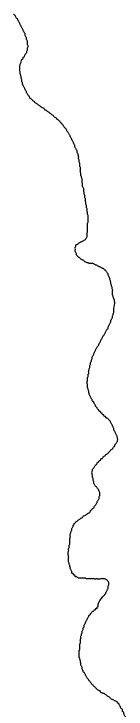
# Model space of a CAD drawing. Extents: x 813775 to 1157140, y 1757555 to 1979907.
# Drawn here: x 1035021 to 1035583, y 1854086 to 1857570 of the extents above; entities that cross this region are included whole.
import ezdxf

# ---------------------------------------------------------------- set-up
doc = ezdxf.new("R2010")
doc.units = 0
doc.layers.add('Level 35', color=7, linetype='Continuous')

msp = doc.modelspace()

# ---------------------------------------------------------------- linework, layer by layer
at = {"layer": 'Level 35'}
for points in [[(1035060.7, 1857500.7), (1035057.9, 1857506.3), (1035055.1, 1857511.9), (1035052.3, 1857517.5), (1035049.6, 1857523), (1035046.8, 1857528.6), (1035044, 1857534.2), (1035041.2, 1857539.8), (1035038.4, 1857545.4), (1035032.8, 1857550.9), (1035030, 1857556.5), (1035027.2, 1857562.1), (1035021.7, 1857564.9), (1035021.7, 1857570.5)], [(1035236.4, 1857043), (1035233.7, 1857048.6), (1035228.1, 1857051.4), (1035222.5, 1857054.2), (1035219.7, 1857059.8), (1035214.1, 1857062.6), (1035208.5, 1857068.1), (1035203, 1857070.9), (1035197.4, 1857076.5), (1035191.8, 1857079.3), (1035186.2, 1857084.9), (1035180.7, 1857087.7), (1035175.1, 1857090.5), (1035172.3, 1857096), (1035166.7, 1857098.8), (1035161.1, 1857101.6), (1035155.5, 1857104.4), (1035150, 1857110), (1035144.4, 1857112.8), (1035138.8, 1857118.4), (1035133.2, 1857121.2), (1035127.7, 1857124), (1035124.9, 1857129.5), (1035119.3, 1857132.3), (1035113.7, 1857137.9), (1035108.1, 1857143.5), (1035102.6, 1857146.3), (1035099.8, 1857151.9), (1035097, 1857157.4), (1035091.4, 1857163), (1035088.6, 1857168.6), (1035085.8, 1857174.2), (1035083, 1857179.8), (1035080.2, 1857185.4), (1035077.4, 1857190.9), (1035074.7, 1857196.5), (1035071.9, 1857202.1), (1035069.1, 1857207.7), (1035066.3, 1857213.3), (1035063.5, 1857218.8), (1035063.5, 1857224.4), (1035060.7, 1857230), (1035060.7, 1857235.6), (1035060.7, 1857241.2), (1035057.9, 1857246.8), (1035057.9, 1857252.3), (1035055.1, 1857257.9), (1035055.1, 1857263.5), (1035052.3, 1857269.1), (1035052.3, 1857274.7), (1035052.3, 1857280.2), (1035049.6, 1857285.8), (1035049.6, 1857291.4), (1035049.6, 1857297), (1035049.6, 1857302.6), (1035049.6, 1857308.1), (1035052.3, 1857313.7), (1035052.3, 1857319.3), (1035055.1, 1857324.9), (1035057.9, 1857330.5), (1035057.9, 1857336.1), (1035060.7, 1857341.6), (1035066.3, 1857347.2), (1035066.3, 1857352.8), (1035071.9, 1857355.6), (1035074.7, 1857361.2), (1035077.4, 1857366.8), (1035080.2, 1857372.3), (1035085.8, 1857377.9), (1035085.8, 1857383.5), (1035088.6, 1857389.1), (1035088.6, 1857394.7), (1035088.6, 1857400.2), (1035091.4, 1857405.8), (1035091.4, 1857411.4), (1035088.6, 1857417), (1035088.6, 1857422.6), (1035088.6, 1857428.2), (1035088.6, 1857433.7), (1035085.8, 1857439.3), (1035083, 1857444.9), (1035083, 1857450.5), (1035080.2, 1857456.1), (1035077.4, 1857461.6), (1035077.4, 1857467.2), (1035074.7, 1857472.8), (1035071.9, 1857478.4), (1035069.1, 1857484), (1035066.3, 1857489.5), (1035063.5, 1857495.1), (1035060.7, 1857500.7)], [(1035392.6, 1856549.1), (1035392.6, 1856554.6), (1035392.6, 1856560.2), (1035389.9, 1856565.8), (1035389.9, 1856571.4), (1035389.9, 1856577), (1035387.1, 1856582.5), (1035387.1, 1856588.1), (1035387.1, 1856593.7), (1035384.3, 1856599.3), (1035384.3, 1856604.9), (1035384.3, 1856610.5), (1035381.5, 1856616), (1035381.5, 1856621.6), (1035381.5, 1856627.2), (1035378.7, 1856632.8), (1035378.7, 1856638.4), (1035378.7, 1856643.9), (1035375.9, 1856649.5), (1035375.9, 1856655.1), (1035375.9, 1856660.7), (1035373.1, 1856666.3), (1035373.1, 1856671.9), (1035373.1, 1856677.4), (1035370.3, 1856683), (1035370.3, 1856688.6), (1035370.3, 1856694.2), (1035367.5, 1856699.8), (1035364.8, 1856705.3), (1035364.8, 1856710.9), (1035364.8, 1856716.5), (1035364.8, 1856722.1), (1035362, 1856727.7), (1035362, 1856733.2), (1035362, 1856738.8), (1035362, 1856744.4), (1035359.2, 1856750), (1035359.2, 1856755.6), (1035356.4, 1856761.2), (1035356.4, 1856766.7), (1035356.4, 1856772.3), (1035353.6, 1856777.9), (1035353.6, 1856783.5), (1035353.6, 1856789.1), (1035353.6, 1856794.6), (1035353.6, 1856800.2), (1035350.8, 1856805.8), (1035350.8, 1856811.4), (1035350.8, 1856817), (1035350.8, 1856822.6), (1035348, 1856828.1), (1035348, 1856833.7), (1035348, 1856839.3), (1035345.2, 1856844.9), (1035345.2, 1856850.5), (1035345.2, 1856856), (1035342.4, 1856861.6), (1035342.4, 1856867.2), (1035339.7, 1856872.8), (1035336.9, 1856878.4), (1035336.9, 1856884), (1035334.1, 1856889.5), (1035331.3, 1856895.1), (1035328.5, 1856900.7), (1035325.7, 1856906.3), (1035325.7, 1856911.9), (1035322.9, 1856917.4), (1035320.1, 1856923), (1035317.3, 1856928.6), (1035314.5, 1856934.2), (1035311.8, 1856939.8), (1035309, 1856945.3), (1035306.2, 1856950.9), (1035303.4, 1856956.5), (1035300.6, 1856962.1), (1035297.8, 1856967.7), (1035295, 1856973.3), (1035289.4, 1856978.8), (1035286.7, 1856984.4), (1035283.9, 1856990), (1035281.1, 1856995.6), (1035275.5, 1856998.4), (1035272.7, 1857004), (1035269.9, 1857009.5), (1035264.3, 1857015.1), (1035261.5, 1857020.7), (1035256, 1857023.5), (1035253.2, 1857029.1), (1035247.6, 1857034.7), (1035242, 1857040.2), (1035236.4, 1857043)], [(1035520.9, 1856096.4), (1035521, 1856144.4), (1035518.2, 1856150), (1035518.2, 1856155.6), (1035515.4, 1856161.1), (1035515.4, 1856166.7), (1035515.4, 1856172.3), (1035515.4, 1856177.9), (1035515.4, 1856183.5), (1035515.4, 1856189.1), (1035512.6, 1856194.6), (1035512.6, 1856200.2), (1035509.8, 1856205.8), (1035509.8, 1856211.4), (1035507, 1856217), (1035507, 1856222.5), (1035504.2, 1856228.1), (1035504.2, 1856233.7), (1035501.4, 1856239.3), (1035501.4, 1856244.9), (1035498.6, 1856250.4), (1035495.9, 1856256), (1035493.1, 1856261.6), (1035493.1, 1856267.2), (1035487.5, 1856272.8), (1035484.7, 1856278.4), (1035481.9, 1856283.9), (1035476.3, 1856286.7), (1035470.8, 1856292.3), (1035465.2, 1856295.1), (1035459.6, 1856297.9), (1035454, 1856300.7), (1035448.4, 1856303.5), (1035442.9, 1856306.3), (1035437.3, 1856309.1), (1035431.7, 1856311.8), (1035426.1, 1856314.6), (1035420.5, 1856317.4), (1035415, 1856320.2), (1035409.4, 1856320.2), (1035403.8, 1856320.2), (1035398.2, 1856320.2), (1035392.6, 1856323), (1035387.1, 1856323), (1035381.5, 1856325.8), (1035375.9, 1856328.6), (1035370.3, 1856334.2), (1035364.8, 1856337), (1035359.2, 1856339.8), (1035353.6, 1856342.5), (1035350.8, 1856348.1), (1035345.2, 1856350.9), (1035339.7, 1856356.5), (1035334.1, 1856362.1), (1035334.1, 1856367.7), (1035331.3, 1856373.2), (1035328.5, 1856378.8), (1035328.5, 1856384.4), (1035328.5, 1856390), (1035328.5, 1856395.6), (1035328.5, 1856401.1), (1035331.3, 1856406.7), (1035331.3, 1856412.3), (1035336.9, 1856415.1), (1035342.4, 1856417.9), (1035348, 1856423.5), (1035353.6, 1856426.3), (1035359.2, 1856429.1), (1035364.8, 1856431.8), (1035370.3, 1856434.6), (1035375.9, 1856437.4), (1035381.5, 1856443), (1035384.3, 1856448.6), (1035387.1, 1856454.2), (1035387.1, 1856459.8), (1035387.1, 1856465.3), (1035387.1, 1856470.9), (1035389.9, 1856476.5), (1035389.9, 1856482.1), (1035389.9, 1856487.7), (1035389.9, 1856493.2), (1035389.9, 1856498.8), (1035389.9, 1856504.4), (1035389.9, 1856510), (1035389.9, 1856515.6), (1035389.9, 1856521.2), (1035392.6, 1856526.7), (1035392.6, 1856532.3), (1035392.6, 1856537.9), (1035392.6, 1856543.5), (1035392.6, 1856549.1)], [(1035451.2, 1855923.1), (1035454, 1855928.7), (1035456.8, 1855934.3), (1035459.6, 1855939.8), (1035462.4, 1855945.4), (1035465.2, 1855951), (1035468, 1855956.6), (1035473.5, 1855962.2), (1035476.3, 1855967.8), (1035479.1, 1855973.3), (1035481.9, 1855978.9), (1035484.7, 1855984.5), (1035487.5, 1855990.1), (1035493.1, 1855995.7), (1035493.1, 1856001.2), (1035495.9, 1856006.8), (1035498.6, 1856012.4), (1035501.4, 1856018), (1035504.2, 1856023.6), (1035507, 1856029.2), (1035507, 1856034.7), (1035509.8, 1856040.3), (1035512.6, 1856045.9), (1035515.4, 1856051.5), (1035515.4, 1856057.1), (1035518.2, 1856062.6), (1035518.2, 1856068.2), (1035521, 1856073.8), (1035521, 1856079.4), (1035521, 1856085), (1035521, 1856090.5), (1035521, 1856096.1), (1035520.9, 1856096.4)], [(1035540.5, 1855437.5), (1035540.5, 1855443.1), (1035537.7, 1855448.7), (1035537.7, 1855454.3), (1035534.9, 1855459.8), (1035532.1, 1855465.4), (1035529.3, 1855471), (1035526.5, 1855476.6), (1035523.8, 1855482.2), (1035521, 1855487.7), (1035521, 1855493.3), (1035518.2, 1855498.9), (1035515.4, 1855504.5), (1035512.6, 1855510.1), (1035509.8, 1855515.6), (1035507, 1855521.2), (1035504.2, 1855526.8), (1035501.4, 1855532.4), (1035495.9, 1855535.2), (1035493.1, 1855540.8), (1035487.5, 1855543.6), (1035481.9, 1855546.3), (1035479.1, 1855551.9), (1035473.5, 1855554.7), (1035470.8, 1855560.3), (1035465.2, 1855563.1), (1035462.4, 1855568.7), (1035456.8, 1855571.5), (1035454, 1855577), (1035448.4, 1855579.8), (1035445.6, 1855585.4), (1035440.1, 1855591), (1035437.3, 1855596.6), (1035431.7, 1855602.2), (1035428.9, 1855607.7), (1035426.1, 1855613.3), (1035423.3, 1855618.9), (1035420.5, 1855624.5), (1035415, 1855630.1), (1035412.2, 1855635.7), (1035409.4, 1855641.2), (1035406.6, 1855646.8), (1035403.8, 1855652.4), (1035401, 1855658), (1035398.2, 1855663.6), (1035398.2, 1855669.1), (1035395.4, 1855674.7), (1035395.4, 1855680.3), (1035392.6, 1855685.9), (1035392.6, 1855691.5), (1035389.9, 1855697), (1035389.9, 1855702.6), (1035389.9, 1855708.2), (1035389.9, 1855713.8), (1035387.1, 1855719.4), (1035387.1, 1855725), (1035389.9, 1855730.5), (1035389.9, 1855736.1), (1035389.9, 1855741.7), (1035389.9, 1855747.3), (1035392.6, 1855752.9), (1035392.6, 1855758.4), (1035392.6, 1855764), (1035395.4, 1855769.6), (1035395.4, 1855775.2), (1035395.4, 1855780.8), (1035398.2, 1855786.4), (1035398.2, 1855791.9), (1035401, 1855797.5), (1035401, 1855803.1), (1035401, 1855808.7), (1035403.8, 1855814.3), (1035403.8, 1855819.8), (1035406.6, 1855825.4), (1035409.4, 1855831), (1035409.4, 1855836.6), (1035412.2, 1855842.2), (1035412.2, 1855847.8), (1035415, 1855853.3), (1035417.8, 1855858.9), (1035420.5, 1855864.5), (1035423.3, 1855870.1), (1035426.1, 1855878.4), (1035428.9, 1855884), (1035431.7, 1855889.6), (1035434.5, 1855895.2), (1035437.3, 1855900.8), (1035442.9, 1855906.4), (1035445.6, 1855911.9), (1035448.4, 1855917.5), (1035451.2, 1855923.1)], [(1035314.5, 1854996.6), (1035317.3, 1855002.1), (1035317.3, 1855007.7), (1035322.9, 1855010.5), (1035322.9, 1855016.1), (1035328.5, 1855018.9), (1035331.3, 1855024.5), (1035336.9, 1855027.3), (1035342.4, 1855032.8), (1035348, 1855035.6), (1035353.6, 1855041.2), (1035359.2, 1855044), (1035364.8, 1855046.8), (1035367.5, 1855052.4), (1035373.1, 1855055.2), (1035378.7, 1855058), (1035384.3, 1855060.8), (1035389.9, 1855066.3), (1035395.4, 1855069.1), (1035401, 1855071.9), (1035403.8, 1855077.5), (1035406.6, 1855083.1), (1035412.2, 1855085.9), (1035415, 1855091.5), (1035420.5, 1855094.2), (1035423.3, 1855099.8), (1035426.1, 1855105.4), (1035431.7, 1855111), (1035434.5, 1855116.6), (1035437.3, 1855122.2), (1035440.1, 1855127.7), (1035442.9, 1855133.3), (1035445.6, 1855138.9), (1035448.4, 1855144.5), (1035448.4, 1855150.1), (1035451.2, 1855155.6), (1035451.2, 1855161.2), (1035451.2, 1855166.8), (1035451.2, 1855172.4), (1035448.4, 1855178), (1035445.6, 1855183.5), (1035442.9, 1855189.1), (1035437.3, 1855194.7), (1035434.5, 1855200.3), (1035428.9, 1855203.1), (1035426.1, 1855208.7), (1035423.3, 1855214.2), (1035420.5, 1855219.8), (1035420.5, 1855225.4), (1035417.8, 1855231), (1035417.8, 1855236.6), (1035417.8, 1855242.2), (1035415, 1855247.7), (1035415, 1855253.3), (1035415, 1855258.9), (1035412.2, 1855264.5), (1035412.2, 1855270.1), (1035412.2, 1855275.6), (1035415, 1855281.2), (1035415, 1855286.8), (1035417.8, 1855292.4), (1035423.3, 1855298), (1035426.1, 1855303.6), (1035428.9, 1855309.1), (1035434.5, 1855311.9), (1035437.3, 1855317.5), (1035440.1, 1855323.1), (1035445.6, 1855325.9), (1035448.4, 1855331.5), (1035454, 1855334.2), (1035456.8, 1855339.8), (1035462.4, 1855342.6), (1035468, 1855348.2), (1035473.5, 1855353.8), (1035479.1, 1855356.6), (1035481.9, 1855362.2), (1035487.5, 1855364.9), (1035493.1, 1855370.5), (1035498.6, 1855376.1), (1035504.2, 1855381.7), (1035509.8, 1855387.3), (1035515.4, 1855390.1), (1035518.2, 1855395.6), (1035521, 1855401.2), (1035526.5, 1855404), (1035526.5, 1855409.6), (1035529.3, 1855415.2), (1035534.9, 1855420.8), (1035537.7, 1855426.3), (1035540.5, 1855431.9), (1035540.5, 1855437.5)], [(1035465.2, 1854647.7), (1035468, 1854653.3), (1035473.5, 1854656.1), (1035476.3, 1854661.7), (1035481.9, 1854664.5), (1035481.9, 1854670), (1035484.7, 1854675.6), (1035487.5, 1854681.2), (1035490.3, 1854686.8), (1035493.1, 1854692.4), (1035493.1, 1854698), (1035493.1, 1854703.5), (1035495.9, 1854709.1), (1035495.9, 1854714.7), (1035495.9, 1854720.3), (1035493.1, 1854725.9), (1035490.3, 1854731.4), (1035484.7, 1854734.2), (1035479.1, 1854737), (1035473.5, 1854739.8), (1035468, 1854739.8), (1035462.4, 1854739.8), (1035456.8, 1854739.8), (1035451.2, 1854737), (1035445.6, 1854737), (1035440.1, 1854737), (1035434.5, 1854739.8), (1035428.9, 1854737), (1035423.3, 1854739.8), (1035417.8, 1854739.8), (1035412.2, 1854739.8), (1035406.6, 1854739.8), (1035401, 1854739.8), (1035395.4, 1854739.8), (1035389.9, 1854739.8), (1035384.3, 1854739.8), (1035378.7, 1854742.6), (1035373.1, 1854742.6), (1035367.5, 1854742.6), (1035362, 1854742.6), (1035356.4, 1854742.6), (1035350.8, 1854742.6), (1035345.2, 1854742.6), (1035339.7, 1854745.4), (1035334.1, 1854748.2), (1035328.5, 1854751), (1035325.7, 1854756.6), (1035320.1, 1854759.4), (1035317.3, 1854764.9), (1035311.8, 1854767.7), (1035311.8, 1854773.3), (1035309, 1854778.9), (1035306.2, 1854784.5), (1035303.4, 1854790.1), (1035303.4, 1854795.6), (1035300.6, 1854801.2), (1035300.6, 1854806.8), (1035297.8, 1854812.4), (1035297.8, 1854818), (1035295, 1854823.5), (1035295, 1854829.1), (1035295, 1854834.7), (1035295, 1854840.3), (1035295, 1854845.9), (1035295, 1854851.4), (1035292.2, 1854857), (1035292.2, 1854862.6), (1035292.2, 1854868.2), (1035292.2, 1854873.8), (1035295, 1854879.4), (1035295, 1854884.9), (1035295, 1854890.5), (1035297.8, 1854896.1), (1035297.8, 1854901.7), (1035297.8, 1854907.3), (1035300.6, 1854912.8), (1035300.6, 1854918.4), (1035300.6, 1854924), (1035300.6, 1854929.6), (1035300.6, 1854935.2), (1035300.6, 1854940.8), (1035303.4, 1854946.3), (1035303.4, 1854951.9), (1035303.4, 1854957.5), (1035303.4, 1854963.1), (1035306.2, 1854968.7), (1035306.2, 1854974.2), (1035309, 1854979.8), (1035311.8, 1854985.4), (1035311.8, 1854991), (1035314.5, 1854996.6)], [(1035384.3, 1854247.8), (1035381.5, 1854253.4), (1035378.7, 1854259), (1035375.9, 1854264.6), (1035373.1, 1854270.1), (1035367.5, 1854272.9), (1035367.5, 1854278.5), (1035364.8, 1854284.1), (1035362, 1854289.7), (1035362, 1854295.3), (1035359.2, 1854300.8), (1035356.4, 1854306.4), (1035356.4, 1854312), (1035356.4, 1854317.6), (1035353.6, 1854323.2), (1035353.6, 1854328.7), (1035350.8, 1854334.3), (1035350.8, 1854339.9), (1035348, 1854345.5), (1035348, 1854351.1), (1035348, 1854356.7), (1035348, 1854362.2), (1035348, 1854367.8), (1035348, 1854373.4), (1035348, 1854379), (1035350.8, 1854384.6), (1035350.8, 1854390.1), (1035350.8, 1854395.7), (1035350.8, 1854401.3), (1035350.8, 1854406.9), (1035350.8, 1854412.5), (1035353.6, 1854418.1), (1035353.6, 1854423.6), (1035353.6, 1854429.2), (1035353.6, 1854434.8), (1035356.4, 1854440.4), (1035356.4, 1854446), (1035356.4, 1854451.5), (1035359.2, 1854457.1), (1035359.2, 1854462.7), (1035362, 1854468.3), (1035362, 1854473.9), (1035364.8, 1854479.4), (1035367.5, 1854485), (1035367.5, 1854490.6), (1035370.3, 1854496.2), (1035373.1, 1854501.8), (1035373.1, 1854507.4), (1035375.9, 1854512.9), (1035378.7, 1854518.5), (1035381.5, 1854524.1), (1035384.3, 1854529.7), (1035387.1, 1854535.3), (1035389.9, 1854540.8), (1035392.6, 1854546.4), (1035395.4, 1854552), (1035398.2, 1854557.6), (1035403.8, 1854560.4), (1035403.8, 1854566), (1035409.4, 1854568.8), (1035412.2, 1854574.3), (1035417.8, 1854577.1), (1035423.3, 1854579.9), (1035426.1, 1854585.5), (1035431.7, 1854585.5), (1035431.7, 1854591.1), (1035437.3, 1854591.1), (1035437.3, 1854596.7), (1035442.9, 1854599.5), (1035442.9, 1854605), (1035442.9, 1854610.6), (1035465.2, 1854647.7)], [(1035473.5, 1853812.5), (1035476.3, 1853818), (1035479.1, 1853823.6), (1035481.9, 1853829.2), (1035481.9, 1853834.8), (1035484.7, 1853840.4), (1035487.5, 1853845.9), (1035490.3, 1853851.5), (1035493.1, 1853857.1), (1035495.9, 1853862.7), (1035498.6, 1853868.3), (1035501.4, 1853873.9), (1035504.2, 1853879.4), (1035507, 1853885), (1035509.8, 1853890.6), (1035515.4, 1853893.4), (1035518.2, 1853899), (1035523.8, 1853901.8), (1035526.5, 1853907.3), (1035532.1, 1853912.9), (1035537.7, 1853915.7), (1035540.5, 1853921.3), (1035546.1, 1853926.9), (1035548.9, 1853932.5), (1035554.4, 1853935.2), (1035557.2, 1853940.8), (1035560, 1853946.4), (1035565.6, 1853952), (1035568.4, 1853957.6), (1035571.2, 1853963.2), (1035574, 1853968.7), (1035579.5, 1853974.3), (1035579.5, 1853979.9), (1035582.3, 1853985.5), (1035582.3, 1853991.1), (1035582.3, 1853996.6), (1035582.3, 1854002.2), (1035582.3, 1854007.8), (1035582.3, 1854013.4), (1035582.3, 1854019), (1035582.3, 1854024.6), (1035582.3, 1854030.1), (1035579.5, 1854035.7), (1035579.5, 1854041.3), (1035579.5, 1854046.9), (1035576.8, 1854052.5), (1035574, 1854058), (1035571.2, 1854063.6), (1035571.2, 1854069.2), (1035565.6, 1854074.8), (1035565.6, 1854080.4), (1035562.8, 1854086), (1035557.2, 1854091.5), (1035554.4, 1854097.1), (1035551.6, 1854102.7), (1035548.9, 1854108.3), (1035546.1, 1854113.9), (1035540.5, 1854116.6), (1035537.7, 1854122.2), (1035532.1, 1854125), (1035526.5, 1854127.8), (1035521, 1854130.6), (1035515.4, 1854133.4), (1035509.8, 1854136.2), (1035504.2, 1854139), (1035501.4, 1854144.6), (1035495.9, 1854147.3), (1035490.3, 1854150.1), (1035484.7, 1854155.7), (1035479.1, 1854158.5), (1035473.5, 1854164.1), (1035468, 1854164.1), (1035462.4, 1854166.9), (1035456.8, 1854169.7), (1035454, 1854175.3), (1035448.4, 1854178), (1035442.9, 1854180.8), (1035437.3, 1854183.6), (1035434.5, 1854189.2), (1035428.9, 1854192), (1035426.1, 1854197.6), (1035420.5, 1854200.4), (1035417.8, 1854206), (1035412.2, 1854208.7), (1035409.4, 1854214.3), (1035403.8, 1854219.9), (1035401, 1854225.5), (1035395.4, 1854231.1), (1035392.6, 1854236.7), (1035387.1, 1854242.2), (1035384.3, 1854247.8)]]:
    msp.add_spline(points, degree=3, dxfattribs=at)

doc.saveas('drawing.dxf')
